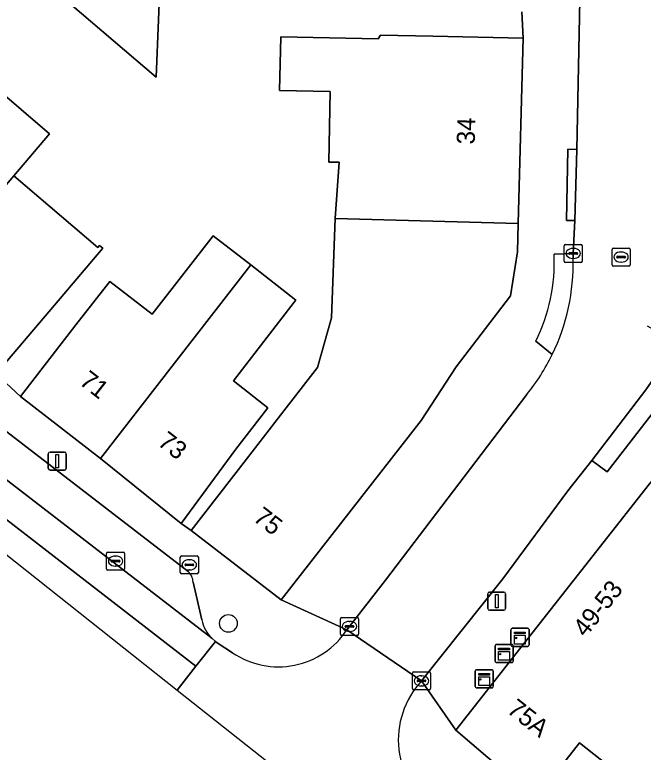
# Model space of a CAD drawing. Extents: x 162073 to 163043, y 381818 to 382561.
# Drawn here: x 162187.63 to 162222.41, y 382105.89 to 382146.68 of the extents above; entities that cross this region are included whole.
import ezdxf

# ---------------------------------------------------------------- set-up
doc = ezdxf.new("R2010")
doc.units = 0
for name, color, linetype in [('IMGEO_Boom', 7, 'Continuous'), ('IMGEO_Brandkraan', 7, 'Continuous'), ('IMGEO_Erf', 7, 'Continuous'), ('IMGEO_Kast', 7, 'Continuous'), ('IMGEO_Kolk', 7, 'Continuous'), ('IMGEO_Lichtmast', 7, 'Continuous'), ('IMGEO_Pand', 7, 'Continuous'), ('IMGEO_Pand_nummerreeks', 7, 'Continuous'), ('IMGEO_Parkeervlak_open', 7, 'Continuous'), ('IMGEO_Rijbaan_lokaal_gesloten', 7, 'Continuous'), ('IMGEO_Rijbaan_lokaal_open', 7, 'Continuous'), ('IMGEO_Rioolput', 7, 'Continuous'), ('IMGEO_Voetpad_open', 7, 'Continuous')]:
    doc.layers.add(name, color=color, linetype=linetype)

msp = doc.modelspace()

# ---------------------------------------------------------------- linework, layer by layer
at = {"layer": 'IMGEO_Boom'}
msp.add_circle((162199.454, 382113.018), 0.489, dxfattribs=at)
at = {"layer": 'IMGEO_Brandkraan'}
for p, q in [((162196.791, 382115.83), (162196.791, 382116.682)), ((162196.866, 382116.756), (162197.718, 382116.756)), ((162197.792, 382116.682), (162197.792, 382115.83)), ((162197.05, 382116.25), (162197.05, 382116.262)), ((162197.488, 382116.213), (162197.09, 382116.213)), ((162197.093, 382116.299), (162197.491, 382116.299)), ((162197.279, 382116.536), (162197.304, 382116.536)), ((162197.534, 382116.262), (162197.534, 382116.25)), ((162197.718, 382115.756), (162196.866, 382115.756)), ((162197.302, 382115.976), (162197.277, 382115.976))]:
    msp.add_line(p, q, dxfattribs=at)
for points in [[(162196.791, 382115.83), (162196.791, 382116.682)], [(162196.866, 382116.756), (162197.718, 382116.756)], [(162197.792, 382116.682), (162197.792, 382115.83)], [(162197.718, 382115.756), (162196.866, 382115.756)]]:
    msp.add_lwpolyline(points, dxfattribs=at)
for centre, radius, start, end in [((162196.868, 382116.68), 0.0765, 91.552, 178.448), ((162196.868, 382116.68), 0.0765, 91.552, 178.448), ((162197.716, 382116.68), 0.0765, 1.552, 88.448), ((162197.716, 382116.68), 0.0765, 1.552, 88.448), ((162197.09, 382116.259), 0.0403, 85.8775, 175.7526), ((162197.087, 382116.249), 0.0366, 178.938, 274.7102), ((162197.491, 382116.256), 0.043, 264.8664, 352.4533), ((162197.495, 382116.261), 0.0386, 1.7309, 96.639), ((162196.868, 382115.832), 0.0765, 181.552, 268.448), ((162196.868, 382115.832), 0.0765, 181.552, 268.448), ((162197.716, 382115.832), 0.0765, 271.552, 358.448), ((162197.716, 382115.832), 0.0765, 271.552, 358.448)]:
    msp.add_arc(centre, radius, start, end, dxfattribs=at)
for centre, major_axis, ratio, start_param, end_param in [((162197.278, 382116.256), (-0.387, 0.002), 0.722429, 4.712389, 7.853982), ((162197.303, 382116.256), (-0.39, 0.002), 0.717154, 1.570796, 4.712389)]:
    msp.add_ellipse(centre, major_axis=major_axis, ratio=ratio, start_param=start_param, end_param=end_param, dxfattribs=at)
at = {"layer": 'IMGEO_Erf'}
for points in [[(162195.717, 382149.593), (162195.457, 382143.231), (162190.694, 382147.293)], [(162184.833, 382144.124), (162189.555, 382140.097), (162187.576, 382137.774), (162192.227, 382133.808), (162192.327, 382133.925), (162192.514, 382133.766), (162189.835, 382130.623), (162186.59, 382126.818), (162187.953, 382125.573), (162191.019, 382129.523), (162192.898, 382131.924), (162195.238, 382130.112), (162198.607, 382134.455), (162200.688, 382132.841), (162203.186, 382130.903), (162203.09, 382130.779), (162199.73, 382126.431), (162201.639, 382124.949), (162199.863, 382122.66), (162196.835, 382118.551), (162197.394, 382118.158), (162200.46, 382122.109), (162202.652, 382124.934), (162204.388, 382127.172), (162205.149, 382129.911), (162205.354, 382135.404), (162205.577, 382138.519), (162205.005, 382138.531), (162205.086, 382142.43), (162202.287, 382142.489), (162202.349, 382145.457), (162207.747, 382145.344), (162207.873, 382145.553), (162210.757, 382145.493), (162215.755, 382145.389), (162215.688, 382146.844)]]:
    msp.add_lwpolyline(points, dxfattribs=at)
at = {"layer": 'IMGEO_Kast'}
for p, q in [((162215.086, 382111.822), (162215.086, 382112.663)), ((162215.086, 382112.663), (162215.086, 382111.822)), ((162215.161, 382112.747), (162216.002, 382112.747)), ((162216.002, 382112.747), (162215.161, 382112.747)), ((162216.086, 382112.672), (162216.086, 382111.831)), ((162216.086, 382111.831), (162216.086, 382112.672)), ((162214.211, 382110.929), (162214.211, 382111.77)), ((162214.211, 382111.77), (162214.211, 382110.929)), ((162214.286, 382111.854), (162215.127, 382111.854)), ((162215.127, 382111.854), (162214.286, 382111.854)), ((162216.011, 382111.747), (162215.17, 382111.747)), ((162215.17, 382111.747), (162216.011, 382111.747)), ((162215.211, 382111.779), (162215.211, 382110.938)), ((162215.211, 382110.938), (162215.211, 382111.779)), ((162215.136, 382110.854), (162214.295, 382110.854)), ((162214.295, 382110.854), (162215.136, 382110.854)), ((162213.184, 382110.454), (162214.025, 382110.454)), ((162214.025, 382110.454), (162213.184, 382110.454)), ((162213.109, 382109.529), (162213.109, 382110.37)), ((162213.109, 382110.37), (162213.109, 382109.529)), ((162214.109, 382110.379), (162214.109, 382109.538)), ((162214.109, 382109.538), (162214.109, 382110.379)), ((162214.034, 382109.454), (162213.193, 382109.454)), ((162213.193, 382109.454), (162214.034, 382109.454))]:
    msp.add_line(p, q, dxfattribs=at)
for points in [[(162215.281, 382112.537), (162215.881, 382112.537), (162215.881, 382112.452), (162215.281, 382112.452), (162215.281, 382112.537)], [(162215.281, 382112.362), (162215.881, 382112.362), (162215.881, 382111.873), (162215.281, 382111.873), (162215.281, 382112.362)], [(162214.406, 382111.644), (162215.006, 382111.644), (162215.006, 382111.559), (162214.406, 382111.559), (162214.406, 382111.644)], [(162214.406, 382111.469), (162215.006, 382111.469), (162215.006, 382110.98), (162214.406, 382110.98), (162214.406, 382111.469)], [(162213.304, 382110.244), (162213.904, 382110.244), (162213.904, 382110.159), (162213.304, 382110.159), (162213.304, 382110.244)], [(162213.304, 382110.069), (162213.904, 382110.069), (162213.904, 382109.58), (162213.304, 382109.58), (162213.304, 382110.069)]]:
    msp.add_lwpolyline(points, dxfattribs=at)
for centre in [(162215.365, 382112.211), (162214.49, 382111.318), (162213.388, 382109.918)]:
    msp.add_circle(centre, 0.0377, dxfattribs=at)
for centre, start, end in [((162215.164, 382112.669), 92.4484, 184.2845), ((162215.164, 382112.669), 92.4484, 184.2845), ((162216.008, 382112.669), 2.4484, 94.2845), ((162216.008, 382112.669), 2.4484, 94.2845), ((162214.289, 382111.776), 92.4484, 184.2845), ((162214.289, 382111.776), 92.4484, 184.2845), ((162215.164, 382111.825), 182.4484, 274.2845), ((162215.164, 382111.825), 182.4484, 274.2845), ((162215.133, 382111.776), 2.4484, 94.2845), ((162215.133, 382111.776), 2.4484, 94.2845), ((162216.008, 382111.825), 272.4484, 4.2845), ((162216.008, 382111.825), 272.4484, 4.2845), ((162214.289, 382110.932), 182.4484, 274.2845), ((162214.289, 382110.932), 182.4484, 274.2845), ((162215.133, 382110.932), 272.4484, 4.2845), ((162215.133, 382110.932), 272.4484, 4.2845), ((162213.187, 382110.376), 92.4484, 184.2845), ((162213.187, 382110.376), 92.4484, 184.2845), ((162214.031, 382110.376), 2.4484, 94.2845), ((162214.031, 382110.376), 2.4484, 94.2845), ((162213.187, 382109.532), 182.4484, 274.2845), ((162213.187, 382109.532), 182.4484, 274.2845), ((162214.031, 382109.532), 272.4484, 4.2845), ((162214.031, 382109.532), 272.4484, 4.2845)]:
    msp.add_arc(centre, 0.0779, start, end, dxfattribs=at)
at = {"layer": 'IMGEO_Kolk'}
for p, q in [((162218.034, 382133.054), (162218.034, 382133.906)), ((162218.109, 382133.98), (162218.961, 382133.98)), ((162218.522, 382133.76), (162218.547, 382133.76)), ((162219.035, 382133.906), (162219.035, 382133.054)), ((162218.293, 382133.474), (162218.293, 382133.486)), ((162218.731, 382133.437), (162218.333, 382133.437)), ((162218.336, 382133.523), (162218.734, 382133.523)), ((162218.777, 382133.486), (162218.777, 382133.474)), ((162218.961, 382132.98), (162218.109, 382132.98)), ((162218.545, 382133.2), (162218.52, 382133.2)), ((162192.711, 382116.037), (162192.711, 382116.889)), ((162192.786, 382116.963), (162193.638, 382116.963)), ((162193.199, 382116.743), (162193.224, 382116.743)), ((162193.712, 382116.889), (162193.712, 382116.037)), ((162192.97, 382116.457), (162192.97, 382116.469)), ((162193.408, 382116.42), (162193.01, 382116.42)), ((162193.013, 382116.506), (162193.411, 382116.506)), ((162193.222, 382116.183), (162193.197, 382116.183)), ((162193.454, 382116.469), (162193.454, 382116.457)), ((162193.638, 382115.963), (162192.786, 382115.963)), ((162205.727, 382113.35), (162206.579, 382113.35)), ((162205.652, 382112.424), (162205.652, 382113.276)), ((162205.954, 382112.893), (162206.352, 382112.893)), ((162206.14, 382113.13), (162206.165, 382113.13)), ((162206.653, 382113.276), (162206.653, 382112.424)), ((162205.911, 382112.844), (162205.911, 382112.856)), ((162206.349, 382112.807), (162205.951, 382112.807)), ((162206.163, 382112.57), (162206.138, 382112.57)), ((162206.395, 382112.856), (162206.395, 382112.844)), ((162206.579, 382112.35), (162205.727, 382112.35)), ((162209.635, 382109.413), (162209.635, 382110.265)), ((162209.71, 382110.339), (162210.562, 382110.339)), ((162210.123, 382110.119), (162210.148, 382110.119)), ((162210.636, 382110.265), (162210.636, 382109.413)), ((162209.894, 382109.833), (162209.894, 382109.845)), ((162210.332, 382109.796), (162209.934, 382109.796)), ((162209.937, 382109.882), (162210.335, 382109.882)), ((162210.378, 382109.845), (162210.378, 382109.833)), ((162210.562, 382109.339), (162209.71, 382109.339)), ((162210.146, 382109.559), (162210.121, 382109.559))]:
    msp.add_line(p, q, dxfattribs=at)
for points in [[(162218.034, 382133.054), (162218.034, 382133.906)], [(162218.109, 382133.98), (162218.961, 382133.98)], [(162219.035, 382133.906), (162219.035, 382133.054)], [(162218.961, 382132.98), (162218.109, 382132.98)], [(162192.711, 382116.037), (162192.711, 382116.889)], [(162192.786, 382116.963), (162193.638, 382116.963)], [(162193.712, 382116.889), (162193.712, 382116.037)], [(162193.638, 382115.963), (162192.786, 382115.963)], [(162205.727, 382113.35), (162206.579, 382113.35)], [(162205.652, 382112.424), (162205.652, 382113.276)], [(162206.653, 382113.276), (162206.653, 382112.424)], [(162206.579, 382112.35), (162205.727, 382112.35)], [(162209.635, 382109.413), (162209.635, 382110.265)], [(162209.71, 382110.339), (162210.562, 382110.339)], [(162210.636, 382110.265), (162210.636, 382109.413)], [(162210.562, 382109.339), (162209.71, 382109.339)]]:
    msp.add_lwpolyline(points, dxfattribs=at)
for centre, radius, start, end in [((162218.111, 382133.904), 0.0765, 91.552, 178.448), ((162218.111, 382133.904), 0.0765, 91.552, 178.448), ((162218.959, 382133.904), 0.0765, 1.552, 88.448), ((162218.959, 382133.904), 0.0765, 1.552, 88.448), ((162218.333, 382133.483), 0.0403, 85.8775, 175.7526), ((162218.33, 382133.473), 0.0366, 178.938, 274.7102), ((162218.734, 382133.48), 0.043, 264.8664, 352.4533), ((162218.738, 382133.485), 0.0386, 1.7309, 96.639), ((162218.111, 382133.056), 0.0765, 181.552, 268.448), ((162218.111, 382133.056), 0.0765, 181.552, 268.448), ((162218.959, 382133.056), 0.0765, 271.552, 358.448), ((162218.959, 382133.056), 0.0765, 271.552, 358.448), ((162192.788, 382116.887), 0.0765, 91.552, 178.448), ((162192.788, 382116.887), 0.0765, 91.552, 178.448), ((162193.636, 382116.887), 0.0765, 1.552, 88.448), ((162193.636, 382116.887), 0.0765, 1.552, 88.448), ((162193.01, 382116.466), 0.0403, 85.8775, 175.7526), ((162193.007, 382116.456), 0.0366, 178.938, 274.7102), ((162193.411, 382116.463), 0.043, 264.8664, 352.4533), ((162193.415, 382116.468), 0.0386, 1.7309, 96.639), ((162192.788, 382116.039), 0.0765, 181.552, 268.448), ((162192.788, 382116.039), 0.0765, 181.552, 268.448), ((162193.636, 382116.039), 0.0765, 271.552, 358.448), ((162193.636, 382116.039), 0.0765, 271.552, 358.448), ((162205.729, 382113.274), 0.0765, 91.552, 178.448), ((162205.729, 382113.274), 0.0765, 91.552, 178.448), ((162206.577, 382113.274), 0.0765, 1.552, 88.448), ((162206.577, 382113.274), 0.0765, 1.552, 88.448), ((162205.951, 382112.853), 0.0403, 85.8775, 175.7526), ((162206.356, 382112.855), 0.0386, 1.7309, 96.639), ((162205.948, 382112.843), 0.0366, 178.938, 274.7102), ((162206.352, 382112.85), 0.043, 264.8664, 352.4533), ((162205.729, 382112.426), 0.0765, 181.552, 268.448), ((162205.729, 382112.426), 0.0765, 181.552, 268.448), ((162206.577, 382112.426), 0.0765, 271.552, 358.448), ((162206.577, 382112.426), 0.0765, 271.552, 358.448), ((162209.712, 382110.263), 0.0765, 91.552, 178.448), ((162209.712, 382110.263), 0.0765, 91.552, 178.448), ((162210.56, 382110.263), 0.0765, 1.552, 88.448), ((162210.56, 382110.263), 0.0765, 1.552, 88.448), ((162209.934, 382109.842), 0.0403, 85.8775, 175.7526), ((162209.931, 382109.832), 0.0366, 178.938, 274.7102), ((162210.335, 382109.839), 0.043, 264.8664, 352.4533), ((162210.339, 382109.844), 0.0386, 1.7309, 96.639), ((162209.712, 382109.415), 0.0765, 181.552, 268.448), ((162209.712, 382109.415), 0.0765, 181.552, 268.448), ((162210.56, 382109.415), 0.0765, 271.552, 358.448), ((162210.56, 382109.415), 0.0765, 271.552, 358.448)]:
    msp.add_arc(centre, radius, start, end, dxfattribs=at)
for centre, major_axis, ratio, start_param, end_param in [((162218.521, 382133.48), (-0.387, 0.002), 0.722429, 4.712389, 7.853982), ((162218.546, 382133.48), (-0.39, 0.002), 0.717154, 1.570796, 4.712389), ((162193.198, 382116.463), (-0.387, 0.002), 0.722429, 4.712389, 7.853982), ((162193.223, 382116.463), (-0.39, 0.002), 0.717154, 1.570796, 4.712389), ((162206.139, 382112.85), (-0.387, 0.002), 0.722429, 4.712389, 7.853982), ((162206.164, 382112.85), (-0.39, 0.002), 0.717154, 1.570796, 4.712389), ((162210.122, 382109.839), (-0.387, 0.002), 0.722429, 4.712389, 7.853982), ((162210.147, 382109.839), (-0.39, 0.002), 0.717154, 1.570796, 4.712389)]:
    msp.add_ellipse(centre, major_axis=major_axis, ratio=ratio, start_param=start_param, end_param=end_param, dxfattribs=at)
at = {"layer": 'IMGEO_Lichtmast'}
for p, q in [((162189.49, 382121.593), (162189.49, 382122.393)), ((162189.49, 382122.393), (162189.49, 382121.593)), ((162189.59, 382122.493), (162190.38, 382122.493)), ((162190.38, 382122.493), (162189.59, 382122.493)), ((162190.48, 382122.393), (162190.48, 382121.593)), ((162190.48, 382121.593), (162190.48, 382122.393)), ((162190.38, 382121.493), (162189.59, 382121.493)), ((162189.59, 382121.493), (162190.38, 382121.493)), ((162213.803, 382113.847), (162213.803, 382114.647)), ((162213.803, 382114.647), (162213.803, 382113.847)), ((162213.903, 382114.747), (162214.693, 382114.747)), ((162214.693, 382114.747), (162213.903, 382114.747)), ((162214.793, 382114.647), (162214.793, 382113.847)), ((162214.793, 382113.847), (162214.793, 382114.647)), ((162214.693, 382113.747), (162213.903, 382113.747)), ((162213.903, 382113.747), (162214.693, 382113.747))]:
    msp.add_line(p, q, dxfattribs=at)
for points in [[(162189.91, 382122.368), (162190.06, 382122.368), (162190.06, 382121.618), (162189.91, 382121.618), (162189.91, 382122.368)], [(162214.223, 382114.622), (162214.373, 382114.622), (162214.373, 382113.872), (162214.223, 382113.872), (162214.223, 382114.622)]]:
    msp.add_lwpolyline(points, dxfattribs=at)
for centre, start, end in [((162189.59, 382122.393), 90, 180), ((162189.59, 382122.393), 90, 180), ((162190.38, 382122.393), 0, 90), ((162190.38, 382122.393), 360, 90), ((162189.59, 382121.593), 180, 270), ((162189.59, 382121.593), 180, 270), ((162190.38, 382121.593), 270, 0), ((162190.38, 382121.593), 270, 0), ((162213.903, 382114.647), 90, 180), ((162213.903, 382114.647), 90, 180), ((162214.693, 382114.647), 0, 90), ((162214.693, 382114.647), 360, 90), ((162213.903, 382113.847), 180, 270), ((162213.903, 382113.847), 180, 270), ((162214.693, 382113.847), 270, 0), ((162214.693, 382113.847), 270, 0)]:
    msp.add_arc(centre, 0.1, start, end, dxfattribs=at)
at = {"layer": 'IMGEO_Pand'}
for points in [[(162195.717, 382149.593), (162195.743, 382150.237), (162195.757, 382150.576), (162194.447, 382151.693), (162190.694, 382147.293), (162195.457, 382143.231)], [(162205.086, 382142.43), (162205.005, 382138.531), (162205.577, 382138.519), (162205.354, 382135.404), (162215.491, 382135.136), (162215.755, 382145.389), (162210.757, 382145.493), (162207.873, 382145.553), (162207.747, 382145.344), (162202.349, 382145.457), (162202.287, 382142.489)], [(162187.576, 382137.774), (162189.555, 382140.097), (162184.833, 382144.124), (162182.853, 382141.801), (162177.058, 382135.002), (162177.088, 382134.977), (162177.205, 382135.114), (162181.678, 382131.3), (162181.516, 382131.11), (162181.736, 382130.922)], [(162192.514, 382133.766), (162192.327, 382133.925), (162192.227, 382133.808), (162187.576, 382137.774), (162181.736, 382130.922), (162181.763, 382130.899), (162181.926, 382131.089), (162186.524, 382127.168), (162186.379, 382126.998), (162186.59, 382126.818), (162189.835, 382130.623)], [(162202.652, 382124.934), (162200.46, 382122.109), (162197.394, 382118.158), (162202.368, 382114.324), (162210.116, 382124.231), (162212.06, 382127.21), (162215.067, 382131.126), (162215.451, 382133.575), (162215.491, 382135.136), (162205.354, 382135.404), (162205.149, 382129.911), (162204.388, 382127.172)], [(162192.898, 382131.924), (162191.019, 382129.523), (162187.953, 382125.573), (162192.375, 382122.142), (162200.688, 382132.841), (162198.607, 382134.455), (162195.238, 382130.112)], [(162203.186, 382130.903), (162200.688, 382132.841), (162192.375, 382122.142), (162196.835, 382118.551), (162199.863, 382122.66), (162201.639, 382124.949), (162199.73, 382126.431), (162203.09, 382130.779)]]:
    msp.add_lwpolyline(points, close=True, dxfattribs=at)
msp.add_lwpolyline([(162230.255, 382115.232), (162229.842, 382115.558), (162226.88, 382117.891), (162226.174, 382118.447), (162222.952, 382120.984), (162222.754, 382120.733), (162212.028, 382107.113), (162216.468, 382103.337), (162218.874, 382106.407), (162221.161, 382104.607), (162226.044, 382105.686), (162234.656, 382107.59), (162234.577, 382107.901)], dxfattribs=at)
at = {"layer": 'IMGEO_Parkeervlak_open'}
for points in [[(162197.222, 382115.889), (162182.121, 382127.505), (162170.046, 382138.064)], [(162167.996, 382137.104), (162180.708, 382125.942), (162198.53, 382112.194)], [(162197.988, 382113.22), (162197.499, 382115.298)]]:
    msp.add_lwpolyline(points, dxfattribs=at)
for centre, radius, start, end in [((162196.68, 382115.274), 0.82, 1.6454, 48.5793), ((162199.909, 382113.579), 1.954, 190.5735, 225.1183)]:
    msp.add_arc(centre, radius, start, end, dxfattribs=at)
at = {"layer": 'IMGEO_Rijbaan_lokaal_gesloten'}
msp.add_lwpolyline([(162180.708, 382125.942), (162167.996, 382137.104), (162167.885, 382137.201), (162167.101, 382137.877), (162163.514, 382141.043), (162162.557, 382141.907), (162133.933, 382167.137), (162132.408, 382168.485), (162126.507, 382173.673), (162125.354, 382172.361), (162179.272, 382124.864), (162197.645, 382110.646), (162198.731, 382112.02), (162198.53, 382112.194)], close=True, dxfattribs=at)
at = {"layer": 'IMGEO_Rijbaan_lokaal_open'}
for points in [[(162224.511, 382133.117), (162224.54, 382134.723), (162224.549, 382135.054), (162224.817, 382145.516), (162224.918, 382150.646), (162225.018, 382155.973), (162225.055, 382156.685), (162225.204, 382171.743), (162225.206, 382173.655), (162219.238, 382173.648), (162219.252, 382171.015), (162219.208, 382165.258), (162219.163, 382160.354), (162218.729, 382139.232), (162218.618, 382135.303), (162218.535, 382133.48), (162218.523, 382133.217)], [(162196.622, 382109.326), (162197.645, 382110.646), (162179.272, 382124.864), (162125.354, 382172.361), (162124.046, 382170.871), (162166.369, 382134.365), (162181.661, 382121.174), (162196.622, 382109.326)], [(162214.639, 382115.486), (162218.226, 382120.357), (162219.561, 382122.034), (162222.557, 382125.939), (162223.572, 382127.387), (162223.916, 382128.078), (162224.144, 382128.773), (162223.363, 382129.047), (162222.639, 382129.465)], [(162215.957, 382125.679), (162208.145, 382115.409), (162206.012, 382112.669), (162210.136, 382109.839), (162214.639, 382115.486)], [(162210.136, 382109.839), (162206.012, 382112.669)], [(162199.68, 382111.398), (162198.826, 382111.948), (162198.731, 382112.02), (162197.645, 382110.646), (162196.622, 382109.326), (162208.802, 382099.68)]]:
    msp.add_lwpolyline(points, dxfattribs=at)
msp.add_lwpolyline([(162234.738, 382104.225), (162241.051, 382099.312), (162247.365, 382094.399), (162251.349, 382097.252), (162247.469, 382111.049), (162241.75, 382109.653), (162237.531, 382108.622), (162234.577, 382107.901), (162234.656, 382107.59), (162226.044, 382105.686), (162221.161, 382104.607), (162218.874, 382106.407), (162216.468, 382103.337), (162222.369, 382098.932), (162225.943, 382101.361), (162229.639, 382103.16), (162232.299, 382101.091)], close=True, dxfattribs=at)
for centre, radius, start, end in [((162207.142, 382132.891), 11.385, 333.9839, 1.6413), ((162207.32, 382132.759), 11.168, 320.6596, 334.1944), ((162202.222, 382115.142), 4.525, 235.8207, 326.8792), ((162213.666, 382106.57), 4.811, 137.1974, 235.2409)]:
    msp.add_arc(centre, radius, start, end, dxfattribs=at)
at = {"layer": 'IMGEO_Rioolput'}
for p, q in [((162220.678, 382132.853), (162220.678, 382133.705)), ((162220.753, 382133.779), (162221.605, 382133.779)), ((162221.679, 382133.705), (162221.679, 382132.853)), ((162220.937, 382133.273), (162220.937, 382133.285)), ((162220.98, 382133.322), (162221.378, 382133.322)), ((162221.166, 382133.559), (162221.191, 382133.559)), ((162221.421, 382133.285), (162221.421, 382133.273)), ((162221.375, 382133.236), (162220.977, 382133.236)), ((162221.189, 382132.999), (162221.164, 382132.999)), ((162221.605, 382132.779), (162220.753, 382132.779))]:
    msp.add_line(p, q, dxfattribs=at)
for points in [[(162220.678, 382132.853), (162220.678, 382133.705)], [(162220.753, 382133.779), (162221.605, 382133.779)], [(162221.679, 382133.705), (162221.679, 382132.853)], [(162221.605, 382132.779), (162220.753, 382132.779)]]:
    msp.add_lwpolyline(points, dxfattribs=at)
for centre, radius, start, end in [((162220.755, 382133.703), 0.0765, 91.552, 178.448), ((162220.755, 382133.703), 0.0765, 91.552, 178.448), ((162221.603, 382133.703), 0.0765, 1.552, 88.448), ((162221.603, 382133.703), 0.0765, 1.552, 88.448), ((162220.977, 382133.282), 0.0403, 85.8775, 175.7526), ((162221.382, 382133.284), 0.0386, 1.7309, 96.639), ((162220.974, 382133.272), 0.0366, 178.938, 274.7102), ((162221.378, 382133.279), 0.043, 264.8664, 352.4533), ((162220.755, 382132.855), 0.0765, 181.552, 268.448), ((162220.755, 382132.855), 0.0765, 181.552, 268.448), ((162221.603, 382132.855), 0.0765, 271.552, 358.448), ((162221.603, 382132.855), 0.0765, 271.552, 358.448)]:
    msp.add_arc(centre, radius, start, end, dxfattribs=at)
for centre, major_axis, ratio, start_param, end_param in [((162221.165, 382133.279), (-0.387, 0.002), 0.722429, 4.712389, 7.853982), ((162221.19, 382133.279), (-0.39, 0.002), 0.717154, 1.570796, 4.712389)]:
    msp.add_ellipse(centre, major_axis=major_axis, ratio=ratio, start_param=start_param, end_param=end_param, dxfattribs=at)
at = {"layer": 'IMGEO_Voetpad_open'}
for points in [[(162217.476, 382133.438), (162218.535, 382133.48), (162218.618, 382135.303), (162218.163, 382135.31), (162218.23, 382139.24), (162218.729, 382139.232), (162219.163, 382160.354), (162219.208, 382165.258), (162218.709, 382165.261), (162218.753, 382171.018), (162219.252, 382171.015), (162219.238, 382173.648), (162219.211, 382178.487), (162219.156, 382188.667), (162219.157, 382193.265), (162218.658, 382193.262), (162218.629, 382197.516), (162219.128, 382197.519), (162219.148, 382197.92)], [(162215.688, 382146.844), (162215.755, 382145.389), (162215.491, 382135.136), (162215.451, 382133.575), (162215.067, 382131.126), (162212.06, 382127.21), (162210.116, 382124.231), (162202.368, 382114.324), (162206.012, 382112.669), (162208.145, 382115.409), (162215.957, 382125.679)], [(162170.046, 382138.064), (162182.121, 382127.505), (162197.222, 382115.889)], [(162218.523, 382133.217), (162218.535, 382133.48), (162217.476, 382133.438)], [(162216.461, 382128.624), (162217.374, 382127.897)], [(162217.374, 382127.897), (162216.461, 382128.624)], [(162225.154, 382128.434), (162224.144, 382128.773), (162223.916, 382128.078), (162223.572, 382127.387), (162222.557, 382125.939), (162219.561, 382122.034), (162220.408, 382121.399), (162223.957, 382125.973)], [(162206.012, 382112.669), (162202.368, 382114.324), (162197.394, 382118.158), (162196.835, 382118.551), (162192.375, 382122.142), (162187.953, 382125.573), (162186.59, 382126.818)], [(162223.957, 382125.973), (162220.408, 382121.399), (162219.561, 382122.034), (162218.226, 382120.357), (162214.639, 382115.486), (162210.136, 382109.839), (162212.028, 382107.113), (162222.754, 382120.733), (162222.952, 382120.984), (162224.917, 382123.666)], [(162197.499, 382115.298), (162197.988, 382113.22)], [(162198.53, 382112.194), (162198.731, 382112.02), (162198.826, 382111.948), (162199.68, 382111.398)], [(162222.369, 382098.932), (162216.468, 382103.337), (162212.028, 382107.113), (162210.136, 382109.839)]]:
    msp.add_lwpolyline(points, dxfattribs=at)
msp.add_lwpolyline([(162218.729, 382139.232), (162218.23, 382139.24), (162218.163, 382135.31), (162218.618, 382135.303)], close=True, dxfattribs=at)
for centre, radius, start, end in [((162207.762, 382132.972), 9.725, 333.4422, 2.7457), ((162207.762, 382132.972), 9.725, 333.4422, 2.7457), ((162207.142, 382132.891), 11.385, 333.9839, 1.6413), ((162207.32, 382132.759), 11.168, 320.6596, 334.1944), ((162196.68, 382115.274), 0.82, 1.6454, 48.5793), ((162199.909, 382113.579), 1.954, 190.5735, 225.1183), ((162202.222, 382115.142), 4.525, 235.8207, 326.8792), ((162213.666, 382106.57), 4.811, 137.1974, 235.2409)]:
    msp.add_arc(centre, radius, start, end, dxfattribs=at)

# ---------------------------------------------------------------- texts
at = {"layer": 'IMGEO_Pand_nummerreeks'}
for s, rotation, p in [('34', 88.526, (162213.083, 382139.501)), ('71', 322.1924, (162191.146, 382126.286)), ('73', 322.1843, (162195.478, 382122.924)), ('75', 322.3747, (162200.764, 382118.741)), ('49-53', 51.7782, (162219.218, 382112.203)), ('75A', 321.778, (162214.807, 382108.133))]:
    msp.add_text(s, height=1, rotation=rotation, dxfattribs=at).set_placement(p)

doc.saveas('drawing.dxf')
